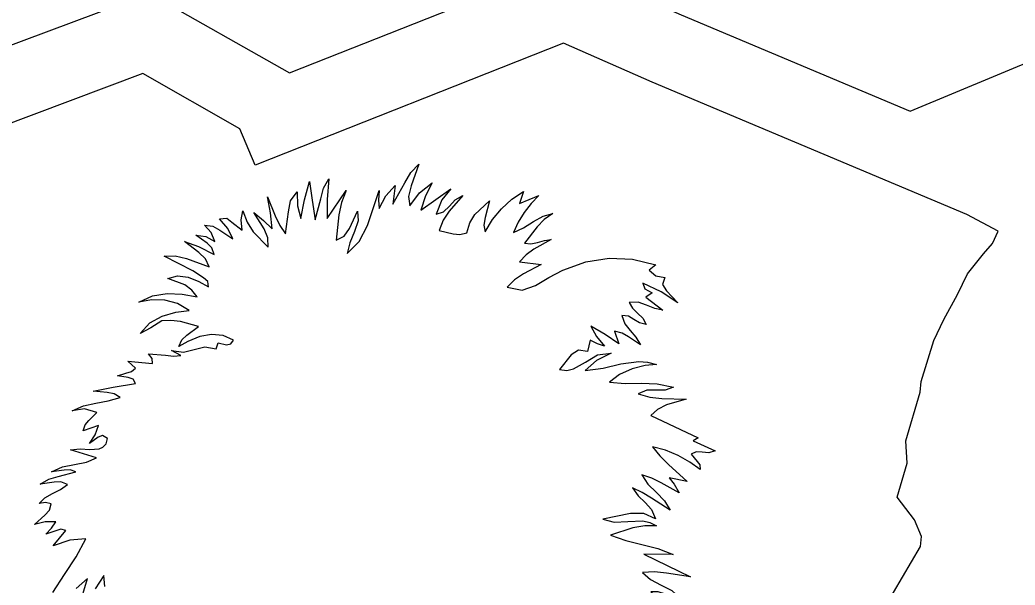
# Model space of a CAD drawing. Extents: x 1581789 to 1622364, y 1043167 to 1103486.
# Drawn here: x 1615563.056 to 1615566.458, y 1083089.651 to 1083091.584 of the extents above; entities that cross this region are included whole.
import ezdxf

# ---------------------------------------------------------------- set-up
doc = ezdxf.new("R2010")
doc.units = 0
doc.layers.add('RD_PD_PatLn2', color=7, linetype='Continuous')

msp = doc.modelspace()

# ---------------------------------------------------------------- linework, layer by layer
at = {"layer": 'RD_PD_PatLn2'}
for p, q in [((1615564.9141, 1083091.5042), (1615563.8597, 1083091.0872)), ((1615565.2172, 1083091.3711), (1615564.9141, 1083091.5042)), ((1615563.4763, 1083091.4002), (1615562.1432, 1083090.9015)), ((1615563.8078, 1083091.2118), (1615563.4763, 1083091.4002)), ((1615566.2936, 1083090.9184), (1615565.2172, 1083091.3711)), ((1615563.8597, 1083091.0872), (1615563.8078, 1083091.2118)), ((1615564.4263, 1083090.9328), (1615564.5295, 1083091.0065)), ((1615564.7641, 1083090.9557), (1615564.8305, 1083090.9834)), ((1615566.4002, 1083090.861), (1615566.2936, 1083090.9184)), ((1615566.3808, 1083090.819), (1615566.4002, 1083090.861)), ((1615566.3498, 1083090.7833), (1615566.3808, 1083090.819)), ((1615563.647, 1083090.7257), (1615563.5487, 1083090.7754)), ((1615564.7639, 1083090.7567), (1615564.8381, 1083090.7475)), ((1615566.2952, 1083090.7158), (1615566.3498, 1083090.7833)), ((1615566.2607, 1083090.6451), (1615566.2952, 1083090.7158)), ((1615565.1957, 1083090.6361), (1615565.2544, 1083090.5915)), ((1615566.2144, 1083090.5587), (1615566.2607, 1083090.6451)), ((1615566.1801, 1083090.4877), (1615566.2144, 1083090.5587)), ((1615563.6304, 1083090.4837), (1615563.5991, 1083090.467)), ((1615565.006, 1083090.4881), (1615564.9964, 1083090.4498)), ((1615566.1376, 1083090.3469), (1615566.1801, 1083090.4877)), ((1615563.7274, 1083090.4588), (1615563.7333, 1083090.4793)), ((1615563.4509, 1083090.3927), (1615563.4249, 1083090.4162)), ((1615566.1339, 1083090.3107), (1615566.1376, 1083090.3469)), ((1615566.0842, 1083090.1438), (1615566.1339, 1083090.3107)), ((1615565.2126, 1083090.2304), (1615565.3745, 1083090.1548)), ((1615563.3244, 1083090.1971), (1615563.272, 1083090.1789)), ((1615565.3745, 1083090.1548), (1615565.3573, 1083090.144)), ((1615565.3573, 1083090.144), (1615565.433, 1083090.1106)), ((1615566.089, 1083090.0674), (1615566.0842, 1083090.1438)), ((1615563.318, 1083090.0857), (1615563.2287, 1083090.1139)), ((1615566.0545, 1083089.9516), (1615566.089, 1083090.0674)), ((1615565.3374, 1083090.0054), (1615565.2758, 1083090.018)), ((1615566.114, 1083089.8745), (1615566.0545, 1083089.9516)), ((1615566.1378, 1083089.8173), (1615566.114, 1083089.8745)), ((1615563.1698, 1083089.7853), (1615563.2133, 1083089.8378)), ((1615566.1342, 1083089.7826), (1615566.1378, 1083089.8173)), ((1615565.9845, 1083089.5282), (1615566.1342, 1083089.7826)), ((1615565.189, 1083089.7573), (1615565.3484, 1083089.6789))]:
    msp.add_line(p, q, dxfattribs=at)
for points in [[(1615555.6954, 1083086.9362), (1615561.9966, 1083089.5634), (1615561.9655, 1083089.6017), (1615561.7315, 1083089.562), (1615561.6316, 1083089.6544), (1615561.5235, 1083089.653), (1615561.3737, 1083089.6997), (1615561.2105, 1083089.9278), (1615561.3829, 1083090.5102), (1615561.9082, 1083090.9889), (1615561.9396, 1083091.0922), (1615563.4982, 1083091.6754), (1615563.9781, 1083091.403), (1615564.9193, 1083091.7753), (1615565.3162, 1083091.6008), (1615566.0989, 1083091.2714), (1615572.7634, 1083094.0462)], [(1615563.9637, 1083090.8521), (1615563.9737, 1083090.9278), (1615563.9814, 1083090.9649), (1615564.0037, 1083090.9955), (1615564.0045, 1083090.9485), (1615564.0162, 1083090.9047), (1615564.0284, 1083090.9682), (1615564.0465, 1083091.0314), (1615564.0553, 1083090.9668), (1615564.0652, 1083090.8998), (1615564.0851, 1083090.9716), (1615564.0935, 1083091.008), (1615564.1117, 1083091.0405), (1615564.1067, 1083090.9701), (1615564.1066, 1083090.9044), (1615564.1717, 1083091.0005), (1615564.1552, 1083090.9593), (1615564.1466, 1083090.9167), (1615564.1374, 1083090.8305), (1615564.1645, 1083090.8444), (1615564.1824, 1083090.8699), (1615564.2103, 1083090.9295), (1615564.2129, 1083090.8963), (1615564.2003, 1083090.8597), (1615564.1837, 1083090.8217), (1615564.175, 1083090.7845), (1615564.2159, 1083090.8257), (1615564.2442, 1083090.8808), (1615564.2842, 1083091), (1615564.2823, 1083090.9671), (1615564.2844, 1083090.9387), (1615564.3069, 1083090.9827), (1615564.3384, 1083091.0172), (1615564.3303, 1083090.9542), (1615564.3716, 1083091.0267), (1615564.3926, 1083091.0621), (1615564.42, 1083091.0909), (1615564.3936, 1083091.0163), (1615564.3849, 1083090.9802), (1615564.3892, 1083090.948), (1615564.4221, 1083090.9921), (1615564.4649, 1083091.0265), (1615564.4427, 1083090.9819), (1615564.4263, 1083090.9328)], [(1615564.5295, 1083091.0065), (1615564.4979, 1083090.968), (1615564.4786, 1083090.9199), (1615564.5042, 1083090.9277), (1615564.5241, 1083090.9468), (1615564.5442, 1083090.9685), (1615564.5699, 1083090.9832), (1615564.5229, 1083090.9297), (1615564.5028, 1083090.8989), (1615564.4896, 1083090.8631), (1615564.5366, 1083090.8524), (1615564.5598, 1083090.8497), (1615564.5835, 1083090.8553), (1615564.5938, 1083090.8895), (1615564.6116, 1083090.9186), (1615564.6609, 1083090.9651), (1615564.6465, 1083090.9086), (1615564.6421, 1083090.8818), (1615564.6467, 1083090.8595), (1615564.672, 1083090.9011), (1615564.7022, 1083090.9379), (1615564.7374, 1083090.9703), (1615564.7777, 1083090.9975), (1615564.7641, 1083090.9557)], [(1615563.5487, 1083090.7754), (1615563.5865, 1083090.7774), (1615563.6249, 1083090.7674), (1615563.7028, 1083090.7399), (1615563.6901, 1083090.7671), (1615563.6682, 1083090.7883), (1615563.6182, 1083090.826), (1615563.6662, 1083090.8088), (1615563.7199, 1083090.7813), (1615563.7126, 1083090.8039), (1615563.6963, 1083090.8198), (1615563.6578, 1083090.8479), (1615563.6914, 1083090.8427), (1615563.7228, 1083090.8262), (1615563.7093, 1083090.857), (1615563.6871, 1083090.8817), (1615563.7157, 1083090.8789), (1615563.7399, 1083090.8651), (1615563.7843, 1083090.8356), (1615563.7667, 1083090.8708), (1615563.7382, 1083090.903), (1615563.7628, 1083090.9053), (1615563.7809, 1083090.8923), (1615563.8155, 1083090.8648), (1615563.8118, 1083090.9005), (1615563.8186, 1083090.9311), (1615563.8329, 1083090.8923), (1615563.853, 1083090.8587), (1615563.9052, 1083090.8061), (1615563.9033, 1083090.8385), (1615563.8909, 1083090.8691), (1615563.8558, 1083090.9249), (1615563.8882, 1083090.8983), (1615563.9186, 1083090.8694), (1615563.9124, 1083090.9243), (1615563.9021, 1083090.9785), (1615563.9284, 1083090.9143), (1615563.9441, 1083090.8811), (1615563.9637, 1083090.8521)], [(1615564.8305, 1083090.9834), (1615564.8041, 1083090.9558), (1615564.7803, 1083090.9253), (1615564.7598, 1083090.8922), (1615564.7439, 1083090.8567), (1615564.7776, 1083090.8729), (1615564.8113, 1083090.8942), (1615564.8451, 1083090.9129), (1615564.8779, 1083090.9215), (1615564.8487, 1083090.9007), (1615564.824, 1083090.876), (1615564.7809, 1083090.8198), (1615564.8028, 1083090.8177), (1615564.8255, 1083090.8228), (1615564.849, 1083090.8297), (1615564.8718, 1083090.8323), (1615564.8127, 1083090.7998), (1615564.7866, 1083090.7802), (1615564.7639, 1083090.7567)], [(1615564.8381, 1083090.7475), (1615564.7781, 1083090.7157), (1615564.7469, 1083090.6951), (1615564.7219, 1083090.6702), (1615564.7734, 1083090.6592), (1615564.8191, 1083090.6753), (1615564.8637, 1083090.7033), (1615564.9117, 1083090.7276), (1615564.9911, 1083090.7563), (1615565.0706, 1083090.7685), (1615565.15, 1083090.7651), (1615565.2298, 1083090.746), (1615565.2068, 1083090.7274), (1615565.2303, 1083090.7083), (1615565.2604, 1083090.7027), (1615565.2532, 1083090.6784), (1615565.2663, 1083090.6575), (1615565.3054, 1083090.6164), (1615565.2487, 1083090.6538), (1615565.1852, 1083090.684), (1615565.1929, 1083090.6638), (1615565.2172, 1083090.6504), (1615565.1957, 1083090.6361)], [(1615563.5991, 1083090.467), (1615563.61, 1083090.4893), (1615563.6269, 1083090.5061), (1615563.6668, 1083090.535), (1615563.6045, 1083090.5527), (1615563.5724, 1083090.5563), (1615563.5409, 1083090.5548), (1615563.5035, 1083090.5309), (1615563.4669, 1083090.5113), (1615563.4997, 1083090.5477), (1615563.5423, 1083090.5712), (1615563.5891, 1083090.5846), (1615563.6348, 1083090.5902), (1615563.5944, 1083090.6135), (1615563.551, 1083090.6258), (1615563.5061, 1083090.6269), (1615563.4622, 1083090.618), (1615563.5087, 1083090.6407), (1615563.559, 1083090.6482), (1615563.6111, 1083090.6454), (1615563.6625, 1083090.6364), (1615563.6438, 1083090.6597), (1615563.6193, 1083090.6777), (1615563.5622, 1083090.6994), (1615563.5944, 1083090.7088), (1615563.6311, 1083090.7039), (1615563.6681, 1083090.689), (1615563.701, 1083090.6705), (1615563.6983, 1083090.6893), (1615563.6839, 1083090.702), (1615563.647, 1083090.7257)], [(1615565.2544, 1083090.5915), (1615565.2262, 1083090.5968), (1615565.1982, 1083090.6086), (1615565.1691, 1083090.6185), (1615565.1384, 1083090.6176), (1615565.1503, 1083090.5977), (1615565.1676, 1083090.5814), (1615565.1852, 1083090.5642), (1615565.1969, 1083090.5423), (1615565.1745, 1083090.5475), (1615565.1553, 1083090.5589), (1615565.1362, 1083090.5701), (1615565.1138, 1083090.5727), (1615565.1241, 1083090.5445), (1615565.1421, 1083090.5213), (1615565.1613, 1083090.4986), (1615565.1771, 1083090.4727), (1615565.137, 1083090.4997), (1615565.1145, 1083090.512), (1615565.0889, 1083090.519), (1615565.1031, 1083090.4762), (1615565.0573, 1083090.5081), (1615565.0077, 1083090.5361), (1615565.0267, 1083090.5011), (1615565.054, 1083090.4684), (1615565.0303, 1083090.4759), (1615565.006, 1083090.4881)], [(1615563.7333, 1083090.4793), (1615563.7626, 1083090.4731), (1615563.7767, 1083090.4757), (1615563.7858, 1083090.4885), (1615563.7508, 1083090.505), (1615563.7115, 1083090.5084), (1615563.6706, 1083090.5008), (1615563.6304, 1083090.4837)], [(1615563.4249, 1083090.4162), (1615563.5098, 1083090.4082), (1615563.5085, 1083090.4254), (1615563.4957, 1083090.4421), (1615563.5534, 1083090.4372), (1615563.5813, 1083090.4333), (1615563.6066, 1083090.4359), (1615563.5742, 1083090.4531), (1615563.6152, 1083090.4474), (1615563.6517, 1083090.4568), (1615563.6879, 1083090.4661), (1615563.7274, 1083090.4588)], [(1615564.9964, 1083090.4498), (1615564.9653, 1083090.4542), (1615564.9403, 1083090.438), (1615564.901, 1083090.3884), (1615564.9258, 1083090.3851), (1615564.9483, 1083090.3901), (1615564.9892, 1083090.4132), (1615565.0301, 1083090.4382), (1615565.0769, 1083090.4436), (1615565.0274, 1083090.4194), (1615564.9889, 1083090.3853), (1615565.0495, 1083090.3932), (1615565.1104, 1083090.4074), (1615565.1714, 1083090.4154), (1615565.2018, 1083090.4133), (1615565.2323, 1083090.4051), (1615565.193, 1083090.4024), (1615565.149, 1083090.391), (1615565.1062, 1083090.3717), (1615565.071, 1083090.3451), (1615565.1251, 1083090.3409), (1615565.1797, 1083090.3416), (1615565.2347, 1083090.3396), (1615565.2898, 1083090.3279), (1615565.2623, 1083090.3175), (1615565.2307, 1083090.3181), (1615565.1987, 1083090.3178), (1615565.1691, 1083090.3047), (1615565.2094, 1083090.2937), (1615565.2508, 1083090.2896), (1615565.3341, 1083090.2864), (1615565.2665, 1083090.2676), (1615565.2361, 1083090.2514), (1615565.2126, 1083090.2304)], [(1615563.272, 1083090.1789), (1615563.2787, 1083090.1993), (1615563.2919, 1083090.2135), (1615563.3185, 1083090.2416), (1615563.2766, 1083090.2537), (1615563.2349, 1083090.2464), (1615563.2731, 1083090.2638), (1615563.315, 1083090.2733), (1615563.358, 1083090.2811), (1615563.3983, 1083090.2928), (1615563.3782, 1083090.3047), (1615563.3546, 1083090.3093), (1615563.3062, 1083090.3144), (1615563.3749, 1083090.3282), (1615563.4512, 1083090.3401), (1615563.443, 1083090.3555), (1615563.4266, 1083090.3609), (1615563.3894, 1083090.3671), (1615563.4183, 1083090.3756), (1615563.4378, 1083090.3818), (1615563.4509, 1083090.3927)], [(1615563.2287, 1083090.1139), (1615563.2616, 1083090.1171), (1615563.2955, 1083090.1146), (1615563.3265, 1083090.1167), (1615563.3396, 1083090.1225), (1615563.3508, 1083090.1337), (1615563.3558, 1083090.152), (1615563.3386, 1083090.1622), (1615563.324, 1083090.1572), (1615563.2937, 1083090.1355), (1615563.3136, 1083090.1648), (1615563.3244, 1083090.1971)], [(1615565.433, 1083090.1106), (1615565.4108, 1083090.1031), (1615565.3882, 1083090.1053), (1615565.3673, 1083090.107), (1615565.3511, 1083090.0982), (1615565.3713, 1083090.074), (1615565.3803, 1083090.0619), (1615565.3819, 1083090.046), (1615565.3463, 1083090.0716), (1615565.3062, 1083090.0942), (1615565.2632, 1083090.1125), (1615565.2189, 1083090.1243), (1615565.2433, 1083090.0926), (1615565.2734, 1083090.0629), (1615565.3374, 1083090.0054)], [(1615563.2133, 1083089.8378), (1615563.1963, 1083089.8422), (1615563.179, 1083089.8368), (1615563.1441, 1083089.8252), (1615563.1635, 1083089.8455), (1615563.1792, 1083089.8669), (1615563.1423, 1083089.867), (1615563.1053, 1083089.8578), (1615563.1413, 1083089.8901), (1615563.1574, 1083089.9069), (1615563.1627, 1083089.929), (1615563.1436, 1083089.9333), (1615563.1221, 1083089.9301), (1615563.141, 1083089.9499), (1615563.1669, 1083089.964), (1615563.1944, 1083089.9776), (1615563.2181, 1083089.9954), (1615563.1962, 1083090.0036), (1615563.1729, 1083090.0033), (1615563.1252, 1083089.9964), (1615563.1545, 1083090.0137), (1615563.1863, 1083090.0222), (1615563.2475, 1083090.0383), (1615563.2282, 1083090.0447), (1615563.2071, 1083090.0443), (1615563.1643, 1083090.038), (1615563.2016, 1083090.0557), (1615563.243, 1083090.0639), (1615563.2833, 1083090.0713), (1615563.318, 1083090.0857)], [(1615565.2758, 1083090.018), (1615565.2926, 1083089.9958), (1615565.3097, 1083089.9668), (1615565.2478, 1083090.0003), (1615565.2161, 1083090.0166), (1615565.1816, 1083090.0276), (1615565.2031, 1083089.9957), (1615565.2319, 1083089.9673), (1615565.2597, 1083089.9388), (1615565.2787, 1083089.907), (1615565.2155, 1083089.9485), (1615565.1836, 1083089.9681), (1615565.1506, 1083089.984), (1615565.1691, 1083089.9559), (1615565.193, 1083089.9334), (1615565.2153, 1083089.9091), (1615565.2293, 1083089.8774), (1615565.1887, 1083089.8959), (1615565.1429, 1083089.8959), (1615565.0489, 1083089.8763), (1615565.087, 1083089.8661), (1615565.1346, 1083089.869), (1615565.1853, 1083089.8702), (1615565.2096, 1083089.8648), (1615565.2321, 1083089.8533), (1615565.1924, 1083089.8541), (1615565.1518, 1083089.8466), (1615565.075, 1083089.8221), (1615565.1277, 1083089.804), (1615565.1822, 1083089.7902), (1615565.2365, 1083089.776), (1615565.2893, 1083089.7558), (1615565.189, 1083089.7573)], [(1615563.1689, 1083089.6261), (1615563.208, 1083089.6875), (1615563.2484, 1083089.7473), (1615563.281, 1083089.8096), (1615563.2264, 1083089.8046), (1615563.1698, 1083089.7853)], [(1615563.2591, 1083089.5777), (1615563.2872, 1083089.6732), (1615563.248, 1083089.6399)], [(1615563.3467, 1083089.6467), (1615563.3425, 1083089.6836), (1615563.3135, 1083089.6379)], [(1615565.3484, 1083089.6789), (1615565.2663, 1083089.6913), (1615565.2254, 1083089.6959), (1615565.1846, 1083089.6941), (1615565.2121, 1083089.6698), (1615565.2483, 1083089.6513), (1615565.2852, 1083089.632), (1615565.3138, 1083089.6049), (1615565.2876, 1083089.6099), (1615565.2629, 1083089.6198), (1615565.2383, 1083089.6276), (1615565.2123, 1083089.6277), (1615565.2343, 1083089.6025), (1615565.2604, 1083089.5773), (1615565.1861, 1083089.603), (1615565.1504, 1083089.6142), (1615565.1163, 1083089.6188)]]:
    msp.add_lwpolyline(points, dxfattribs=at)

doc.saveas('drawing.dxf')
